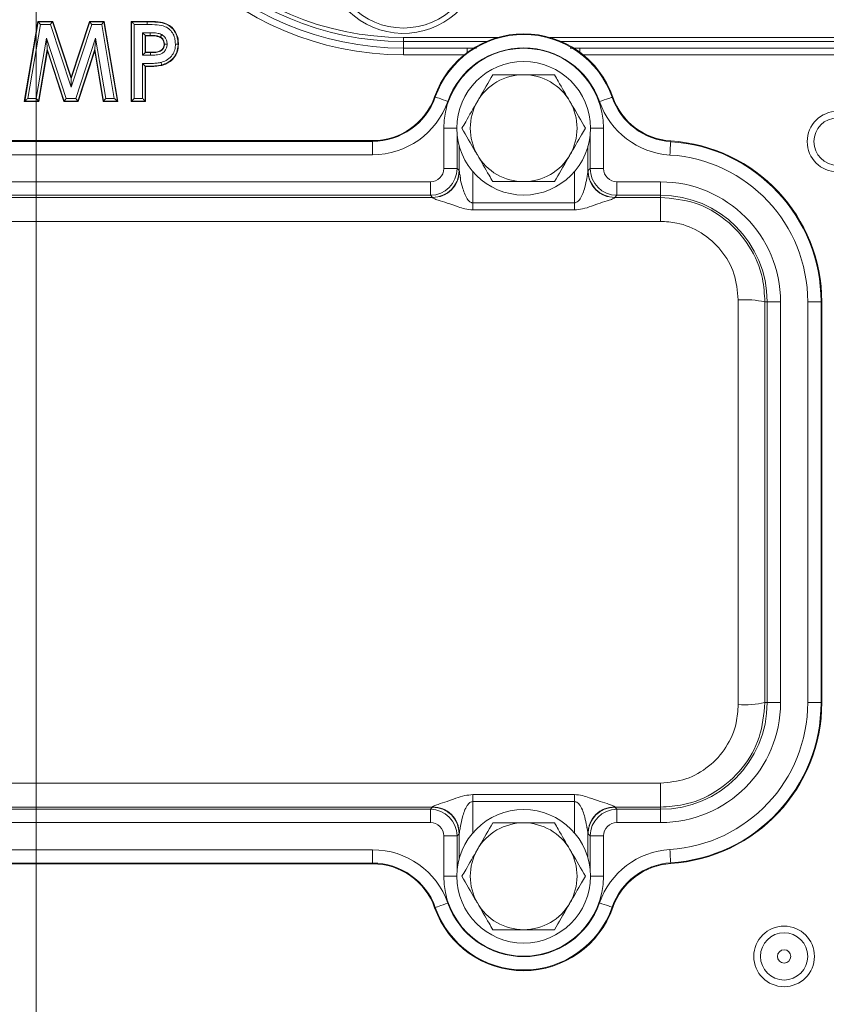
# Model space of a CAD drawing. Header units: millimetres. Extents: x 0 to 8410, y 0 to 5940.
# Tile 272 of 319: x 7366 to 7426, y 2278 to 2352. Entities that reach past the tile are written whole.
import ezdxf

# ---------------------------------------------------------------- set-up
doc = ezdxf.new("R2010")
doc.units = ezdxf.units.MM
doc.header["$LTSCALE"] = 10
doc.linetypes.add('CENTERX2', pattern=[20.32, 12.7, -2.54, 2.54, -2.54])
doc.styles.add('SLDTEXTSTYLE0', font='TXT', dxfattribs={"width": 0.605})
doc.dimstyles.new('SLDDIMSTYLE0', dxfattribs={"dimtxt": 50, "dimasz": 50, "dimexe": 0, "dimexo": 0.0625, "dimgap": 12.5, "dimtad": 1, "dimtoh": 1, "dimdec": 1, "dimrnd": 1e-09, "dimzin": 12, "dimdsep": 46, "dimtxsty": 'SLDTEXTSTYLE0', "dimsah": 1, "dimcen": 0.09, "dimadec": 0, "dimazin": 0, "dimtfac": 1, "dimtofl": 0, "dimtmove": 0, "dimatfit": 3, "dimfxl": 1, "dimfrac": 2, "dimtolj": 1, "dimtzin": 12, "dimarcsym": 0})

# ---------------------------------------------------------------- blocks, each defined once
blk = doc.blocks.new('*D32')
at = {"color": 7, "linetype": 'Continuous', "lineweight": 0}
for p, q in [((7603.817, 2933.236), (7603.817, 2002.575)), ((7366.817, 2227.332), (7366.817, 2002.575)), ((7603.817, 2017.575), (7366.817, 2017.575)), ((7603.817, 2017.575), (8068.778, 2017.575))]:
    blk.add_line(p, q, dxfattribs=at)
for points in [[(7366.817, 2017.575), (7416.817, 2010.075), (7416.817, 2025.075)], [(7603.817, 2017.575), (7553.817, 2025.075), (7553.817, 2010.075)]]:
    blk.add_solid(points, dxfattribs=at)
at = {"color": 7, "linetype": 'Continuous', "lineweight": 0, "char_height": 50, "attachment_point": 1, "style": 'SLDTEXTSTYLE0'}
for s, insert in [(' (2x M8)', (7801.032, 2082.028)), ('237', (7686.457, 2082.028))]:
    blk.add_mtext(s, dxfattribs=dict(at, insert=insert))

msp = doc.modelspace()

# ---------------------------------------------------------------- linework, layer by layer
at = {"color": 7, "linetype": 'CENTERX2', "lineweight": 0}
msp.add_line((7366.817261, 2227.331508), (7366.817261, 3817.957855), dxfattribs=at)
at = {"color": 7, "linetype": 'Continuous', "lineweight": 0}
for p, q in [((7365.932646, 2345.574762), (7366.945867, 2351.574759)), ((7366.945867, 2351.574759), (7368.063655, 2351.574759)), ((7366.969687, 2351.546581), (7366.945867, 2351.574759)), ((7368.043224, 2351.546581), (7368.063655, 2351.574759)), ((7368.063655, 2351.574759), (7369.432646, 2347.389664)), ((7369.432646, 2347.389664), (7370.811252, 2351.574759)), ((7370.831639, 2351.546581), (7370.811252, 2351.574759)), ((7370.811252, 2351.574759), (7371.918222, 2351.574759)), ((7371.894407, 2351.546581), (7371.918222, 2351.574759)), ((7371.918222, 2351.574759), (7372.932646, 2345.574762)), ((7373.932646, 2351.574759), (7375.134569, 2351.574759)), ((7373.960826, 2351.546581), (7373.932646, 2351.574759)), ((7373.932646, 2345.574762), (7373.932646, 2351.574759)), ((7375.134505, 2351.346697), (7375.134505, 2351.546581)), ((7374.981389, 2350.526016), (7375.009568, 2350.497838)), ((7375.348511, 2350.497838), (7375.009568, 2350.497838)), ((7375.009568, 2350.497838), (7375.009568, 2349.267069)), ((7394.317261, 2350.074756), (7400.536547, 2350.074756)), ((7406.097974, 2350.074756), (7487.31726, 2350.074756)), ((7367.663415, 2349.364425), (7367.023992, 2345.574762)), ((7367.654644, 2349.481817), (7367.663415, 2349.364425)), ((7368.9038, 2345.574762), (7367.663415, 2349.364425)), ((7371.201877, 2349.364425), (7369.95428, 2345.574762)), ((7371.210694, 2349.481325), (7371.201877, 2349.364425)), ((7371.842502, 2345.574762), (7371.201877, 2349.364425)), ((7374.981389, 2349.238883), (7375.009568, 2349.267069)), ((7375.009568, 2349.267069), (7375.390578, 2349.267069)), ((7377.442924, 2349.870484), (7377.471107, 2349.870432)), ((7394.317261, 2349.574763), (7399.098969, 2349.574763)), ((7399.098969, 2349.574763), (7399.786334, 2349.574763)), ((7406.79679, 2349.574763), (7407.535556, 2349.574763)), ((7407.535556, 2349.574763), (7487.31726, 2349.574763)), ((7374.981389, 2348.218288), (7374.981389, 2345.60294)), ((7375.009568, 2348.190147), (7375.009568, 2345.574762)), ((7369.432552, 2347.299311), (7369.432646, 2347.389664)), ((7365.965984, 2345.60294), (7365.932646, 2345.574762)), ((7367.023992, 2345.574762), (7365.932646, 2345.574762)), ((7367.000168, 2345.60294), (7367.023992, 2345.574762)), ((7368.924227, 2345.60294), (7368.9038, 2345.574762)), ((7369.95428, 2345.574762), (7368.9038, 2345.574762)), ((7369.93389, 2345.60294), (7369.95428, 2345.574762)), ((7371.866318, 2345.60294), (7371.842502, 2345.574762)), ((7372.932646, 2345.574762), (7371.842502, 2345.574762)), ((7372.899301, 2345.60294), (7372.932646, 2345.574762)), ((7373.960826, 2345.60294), (7373.932646, 2345.574762)), ((7375.009568, 2345.574762), (7373.932646, 2345.574762)), ((7374.981389, 2345.60294), (7375.009568, 2345.574762)), ((7354.63097, 2342.644583), (7392.003552, 2342.644583)), ((7398.500844, 2340.355802), (7398.500844, 2342.232327)), ((7408.133677, 2342.232327), (7408.133677, 2340.355802)), ((7425.63708, 2330.574762), (7425.63708, 2300.57476)), ((7398.500844, 2288.917191), (7398.500844, 2290.793716)), ((7408.133677, 2290.793716), (7408.133677, 2288.917191)), ((7392.003552, 2288.504939), (7354.63097, 2288.504939))]:
    msp.add_line(p, q, dxfattribs=at)
at = {"color": 8, "linetype": 'Continuous', "lineweight": 0}
for p, q in [((7365.965984, 2345.60294), (7366.969687, 2351.546581)), ((7366.969687, 2351.546581), (7368.043224, 2351.546581)), ((7368.043224, 2351.546581), (7369.432552, 2347.299311)), ((7369.432552, 2347.299311), (7370.831639, 2351.546581)), ((7370.831639, 2351.546581), (7371.894407, 2351.546581)), ((7371.894407, 2351.546581), (7372.899301, 2345.60294)), ((7373.960826, 2351.546581), (7375.134505, 2351.546581)), ((7373.960826, 2345.60294), (7373.960826, 2351.546581)), ((7367.138642, 2351.346697), (7366.202446, 2345.802817)), ((7367.898306, 2351.346697), (7367.138642, 2351.346697)), ((7369.431888, 2346.658442), (7367.898306, 2351.346697)), ((7370.97624, 2351.346697), (7369.431888, 2346.658442)), ((7371.725486, 2351.346697), (7370.97624, 2351.346697)), ((7372.662793, 2345.802817), (7371.725486, 2351.346697)), ((7374.160704, 2351.346697), (7374.160704, 2345.802817)), ((7375.134505, 2351.346697), (7374.160704, 2351.346697)), ((7374.78151, 2350.725892), (7375.350224, 2350.725892)), ((7374.78151, 2349.039006), (7374.78151, 2350.725892)), ((7366.83119, 2345.802817), (7367.592429, 2350.314449)), ((7367.592429, 2350.314449), (7369.069118, 2345.802817)), ((7369.789261, 2345.802817), (7371.273239, 2350.310508)), ((7371.273239, 2350.310508), (7372.035244, 2345.802817)), ((7375.348723, 2350.526016), (7374.981389, 2350.526016)), ((7374.981389, 2350.526016), (7374.981389, 2349.238883)), ((7394.317261, 2350.374761), (7401.382743, 2350.374761)), ((7394.317261, 2350.374761), (7394.317261, 2350.074756)), ((7394.317261, 2349.574763), (7394.317261, 2350.074756)), ((7405.251778, 2350.374761), (7487.31726, 2350.374761)), ((7367.654644, 2349.481817), (7367.000168, 2345.60294)), ((7368.924227, 2345.60294), (7367.654644, 2349.481817)), ((7371.210694, 2349.481325), (7369.93389, 2345.60294)), ((7371.866318, 2345.60294), (7371.210694, 2349.481325)), ((7374.981389, 2349.238883), (7375.390668, 2349.238883)), ((7394.317261, 2349.074762), (7394.317261, 2349.574763)), ((7399.098969, 2349.248241), (7399.098969, 2349.574763)), ((7407.535556, 2349.574763), (7407.535556, 2349.248241)), ((7375.391935, 2349.039006), (7374.78151, 2349.039006)), ((7398.87515, 2349.074762), (7394.317261, 2349.074762)), ((7487.31726, 2349.074762), (7407.759371, 2349.074762)), ((7374.78151, 2345.802817), (7374.78151, 2348.417896)), ((7367.000168, 2345.60294), (7365.965984, 2345.60294)), ((7366.202446, 2345.802817), (7366.83119, 2345.802817)), ((7369.93389, 2345.60294), (7368.924227, 2345.60294)), ((7369.069118, 2345.802817), (7369.789261, 2345.802817)), ((7372.899301, 2345.60294), (7371.866318, 2345.60294)), ((7372.035244, 2345.802817), (7372.662793, 2345.802817)), ((7374.981389, 2345.60294), (7373.960826, 2345.60294)), ((7374.160704, 2345.802817), (7374.78151, 2345.802817)), ((7396.65177, 2345.931369), (7396.701428, 2345.913808)), ((7409.989814, 2345.911297), (7409.940104, 2345.893885)), ((7398.317262, 2343.574758), (7397.334564, 2343.574758)), ((7397.334564, 2340.557303), (7397.334564, 2343.574758)), ((7408.31726, 2343.574758), (7409.299958, 2343.574758)), ((7409.299958, 2343.574758), (7409.299958, 2340.557303)), ((7354.63097, 2342.591907), (7392.003552, 2342.591907)), ((7392.003552, 2342.644583), (7392.003552, 2342.591907)), ((7392.003552, 2341.592062), (7392.003552, 2342.591907)), ((7398.334413, 2343.160983), (7398.334413, 2340.557303)), ((7408.300112, 2340.557303), (7408.300112, 2343.160983)), ((7414.330992, 2342.620391), (7414.327662, 2342.567827)), ((7392.003552, 2341.592062), (7354.63097, 2341.592062)), ((7398.334413, 2340.557303), (7397.334564, 2340.557303)), ((7398.334413, 2340.557303), (7398.491631, 2340.400081)), ((7399.500693, 2340.344618), (7399.500693, 2337.98873)), ((7407.133832, 2337.98873), (7407.133832, 2340.344618)), ((7408.14289, 2340.400081), (7408.300112, 2340.557303)), ((7408.300112, 2340.557303), (7409.299958, 2340.557303)), ((7350.299806, 2339.557457), (7396.334716, 2339.557457)), ((7396.334716, 2338.557612), (7396.334716, 2339.557457)), ((7410.299807, 2338.557612), (7410.299807, 2339.557457)), ((7410.299807, 2339.557457), (7413.567263, 2339.557457)), ((7413.567263, 2338.557612), (7413.567263, 2339.557457)), ((7350.142586, 2338.400389), (7396.491936, 2338.400389)), ((7396.334716, 2338.557612), (7350.299806, 2338.557612)), ((7396.491936, 2338.400389), (7396.334716, 2338.557612)), ((7410.299807, 2338.557612), (7410.142585, 2338.400389)), ((7410.142585, 2338.400389), (7413.567263, 2338.400389)), ((7413.567263, 2338.557612), (7410.299807, 2338.557612)), ((7413.567263, 2338.400389), (7413.567263, 2338.557612)), ((7413.567263, 2338.400389), (7413.567263, 2336.60094)), ((7399.500693, 2337.98873), (7407.133832, 2337.98873)), ((7407.133832, 2337.459381), (7399.500693, 2337.459381)), ((7413.567263, 2336.60094), (7333.06726, 2336.60094)), ((7421.384099, 2330.574762), (7421.550109, 2330.574762)), ((7421.550109, 2300.57476), (7421.550109, 2330.574762)), ((7421.550109, 2330.574762), (7422.549958, 2330.574762)), ((7422.549958, 2330.574762), (7422.549958, 2300.57476)), ((7424.584563, 2300.57476), (7424.584563, 2330.574762)), ((7424.584563, 2330.574762), (7425.584412, 2330.574762)), ((7425.584412, 2330.574762), (7425.584412, 2300.57476)), ((7425.63708, 2330.574762), (7425.584412, 2330.574762)), ((7421.384099, 2300.57476), (7421.550109, 2300.57476)), ((7421.550109, 2300.57476), (7422.549958, 2300.57476)), ((7424.584563, 2300.57476), (7425.584412, 2300.57476)), ((7425.63708, 2300.57476), (7425.584412, 2300.57476)), ((7333.06726, 2294.548574), (7413.567263, 2294.548574)), ((7413.567263, 2294.548574), (7413.567263, 2292.749129)), ((7399.500693, 2293.690137), (7407.133832, 2293.690137)), ((7396.491936, 2292.749129), (7350.142586, 2292.749129)), ((7350.299806, 2292.59191), (7396.334716, 2292.59191)), ((7396.334716, 2292.59191), (7396.491936, 2292.749129)), ((7396.334716, 2291.592061), (7396.334716, 2292.59191)), ((7407.133832, 2293.160792), (7399.500693, 2293.160792)), ((7399.500693, 2293.160792), (7399.500693, 2290.8049)), ((7407.133832, 2290.8049), (7407.133832, 2293.160792)), ((7413.567263, 2292.749129), (7410.142585, 2292.749129)), ((7410.142585, 2292.749129), (7410.299807, 2292.59191)), ((7410.299807, 2292.59191), (7413.567263, 2292.59191)), ((7410.299807, 2292.59191), (7410.299807, 2291.592061)), ((7413.567263, 2292.749129), (7413.567263, 2292.59191)), ((7413.567263, 2292.59191), (7413.567263, 2291.592061)), ((7396.334716, 2291.592061), (7350.299806, 2291.592061)), ((7413.567263, 2291.592061), (7410.299807, 2291.592061)), ((7397.334564, 2287.57476), (7397.334564, 2290.592215)), ((7397.334564, 2290.592215), (7398.334413, 2290.592215)), ((7398.491631, 2290.749434), (7398.334413, 2290.592215)), ((7398.334413, 2290.592215), (7398.334413, 2287.988535)), ((7408.300112, 2290.592215), (7408.14289, 2290.749434)), ((7408.300112, 2287.988535), (7408.300112, 2290.592215)), ((7408.300112, 2290.592215), (7409.299958, 2290.592215)), ((7409.299958, 2290.592215), (7409.299958, 2287.57476)), ((7354.63097, 2289.557456), (7392.003552, 2289.557456)), ((7392.003552, 2288.557607), (7392.003552, 2289.557456)), ((7392.003552, 2288.557607), (7354.63097, 2288.557607)), ((7392.003552, 2288.504939), (7392.003552, 2288.557607)), ((7414.330992, 2288.529127), (7414.327662, 2288.581691)), ((7397.334564, 2287.57476), (7398.317262, 2287.57476)), ((7408.31726, 2287.57476), (7409.299958, 2287.57476)), ((7396.65177, 2285.218153), (7396.701428, 2285.23571)), ((7409.989814, 2285.238224), (7409.940104, 2285.255629))]:
    msp.add_line(p, q, dxfattribs=at)
at = {"color": 7, "linetype": 'Continuous', "lineweight": 0, "flags": 128}
for points in [[(7366.969687, 2351.546581), (7366.973917, 2351.541574), (7366.9842, 2351.529408), (7367.000158, 2351.510528), (7367.021205, 2351.485636), (7367.046567, 2351.455632), (7367.075312, 2351.42162), (7367.106384, 2351.384859), (7367.138642, 2351.346697)], [(7367.898306, 2351.346697), (7367.925975, 2351.384859), (7367.952626, 2351.42162), (7367.977282, 2351.455632), (7367.999036, 2351.485636), (7368.017088, 2351.510528), (7368.030776, 2351.529408), (7368.039596, 2351.541574), (7368.043224, 2351.546581)], [(7370.97624, 2351.346697), (7370.948632, 2351.384859), (7370.922038, 2351.42162), (7370.897437, 2351.455632), (7370.87573, 2351.485636), (7370.857718, 2351.510528), (7370.84406, 2351.529408), (7370.835259, 2351.541574), (7370.831639, 2351.546581)], [(7371.725486, 2351.346697), (7371.757737, 2351.384859), (7371.788803, 2351.42162), (7371.817543, 2351.455632), (7371.8429, 2351.485636), (7371.863942, 2351.510528), (7371.879897, 2351.529408), (7371.890178, 2351.541574), (7371.894407, 2351.546581)], [(7373.960826, 2351.546581), (7373.96583, 2351.541574), (7373.977995, 2351.529408), (7373.996874, 2351.510528), (7374.021773, 2351.485636), (7374.051776, 2351.455632), (7374.085783, 2351.42162), (7374.122542, 2351.384859), (7374.160704, 2351.346697)], [(7375.134505, 2351.546581), (7375.134514, 2351.550314), (7375.134538, 2351.56079), (7375.134569, 2351.574759)], [(7374.981389, 2350.526016), (7374.976385, 2350.531022), (7374.96422, 2350.543189), (7374.945341, 2350.562062), (7374.920442, 2350.586961), (7374.890438, 2350.616965), (7374.856432, 2350.650977), (7374.819672, 2350.68773), (7374.78151, 2350.725892)], [(7367.654644, 2349.481817), (7367.653086, 2349.502656), (7367.649299, 2349.553335), (7367.643423, 2349.631976), (7367.635673, 2349.735695), (7367.626334, 2349.860686), (7367.615749, 2350.002344), (7367.604307, 2350.155476), (7367.592429, 2350.314449)], [(7371.273239, 2350.310508), (7371.261298, 2350.152198), (7371.249795, 2349.999707), (7371.239154, 2349.85863), (7371.229766, 2349.73416), (7371.221975, 2349.630866), (7371.216067, 2349.552553), (7371.21226, 2349.50209), (7371.210694, 2349.481325)], [(7375.348723, 2350.526016), (7375.348692, 2350.521933), (7375.348611, 2350.511114), (7375.348511, 2350.497838)], [(7376.12531, 2350.403558), (7376.120145, 2350.394155), (7376.111732, 2350.378844)], [(7374.981389, 2349.238883), (7374.976385, 2349.233884), (7374.96422, 2349.221717), (7374.945341, 2349.202837), (7374.920442, 2349.177937), (7374.890438, 2349.147934), (7374.856432, 2349.113929), (7374.819672, 2349.077168), (7374.78151, 2349.039006)], [(7375.390668, 2349.238883), (7375.390634, 2349.249605), (7375.390578, 2349.267069)], [(7376.422378, 2349.871691), (7376.411653, 2349.871668), (7376.394184, 2349.871631)], [(7374.981389, 2348.218288), (7374.992108, 2348.207581), (7375.009568, 2348.190147)], [(7376.224542, 2348.308693), (7376.225521, 2348.305087), (7376.228266, 2348.294977), (7376.231925, 2348.281491)], [(7369.431888, 2346.658442), (7369.432014, 2346.780795), (7369.432136, 2346.898656), (7369.43225, 2347.007695), (7369.43235, 2347.103897), (7369.432432, 2347.18373), (7369.432495, 2347.244258), (7369.432535, 2347.283262), (7369.432552, 2347.299311)], [(7365.965984, 2345.60294), (7365.971904, 2345.607947), (7365.986295, 2345.620106), (7366.008629, 2345.638986), (7366.038085, 2345.663886), (7366.073581, 2345.693889), (7366.113811, 2345.727894), (7366.157299, 2345.764655), (7366.202446, 2345.802817)], [(7367.000168, 2345.60294), (7366.995938, 2345.607947), (7366.985653, 2345.620106), (7366.969693, 2345.638986), (7366.948644, 2345.663886), (7366.923278, 2345.693889), (7366.894529, 2345.727894), (7366.863452, 2345.764655), (7366.83119, 2345.802817)], [(7368.924227, 2345.60294), (7368.927855, 2345.607947), (7368.936673, 2345.620106), (7368.950358, 2345.638986), (7368.968407, 2345.663886), (7368.990157, 2345.693889), (7369.014808, 2345.727894), (7369.041455, 2345.764655), (7369.069118, 2345.802817)], [(7369.93389, 2345.60294), (7369.930269, 2345.607947), (7369.921466, 2345.620106), (7369.907806, 2345.638986), (7369.88979, 2345.663886), (7369.868079, 2345.693889), (7369.843473, 2345.727894), (7369.816874, 2345.764655), (7369.789261, 2345.802817)], [(7372.035244, 2345.802817), (7372.002991, 2345.764655), (7371.971924, 2345.727894), (7371.943184, 2345.693889), (7371.917826, 2345.663886), (7371.896783, 2345.638986), (7371.880828, 2345.620106), (7371.870547, 2345.607947), (7371.866318, 2345.60294)], [(7372.662793, 2345.802817), (7372.707948, 2345.764655), (7372.751444, 2345.727894), (7372.791683, 2345.693889), (7372.827185, 2345.663886), (7372.856647, 2345.638986), (7372.878986, 2345.620106), (7372.89338, 2345.607947), (7372.899301, 2345.60294)], [(7373.960826, 2345.60294), (7373.96583, 2345.607947), (7373.977995, 2345.620106), (7373.996874, 2345.638986), (7374.021773, 2345.663886), (7374.051776, 2345.693889), (7374.085783, 2345.727894), (7374.122542, 2345.764655), (7374.160704, 2345.802817)], [(7374.981389, 2345.60294), (7374.976385, 2345.607947), (7374.96422, 2345.620106), (7374.945341, 2345.638986), (7374.920442, 2345.663886), (7374.890438, 2345.693889), (7374.856432, 2345.727894), (7374.819672, 2345.764655), (7374.78151, 2345.802817)]]:
    msp.add_lwpolyline(points, dxfattribs=at)
at = {"color": 8, "linetype": 'Continuous', "lineweight": 0, "flags": 128}
for points in [[(7397.644094, 2345.580529), (7397.462179, 2345.644842), (7397.2871, 2345.706742), (7397.125439, 2345.763903), (7396.983271, 2345.814164), (7396.865937, 2345.855649), (7396.777849, 2345.886792), (7396.722318, 2345.906425), (7396.701428, 2345.913808)], [(7408.99644, 2345.563445), (7409.178547, 2345.627214), (7409.35381, 2345.688585), (7409.515645, 2345.745254), (7409.657962, 2345.795091), (7409.77542, 2345.836218), (7409.863602, 2345.867101), (7409.919194, 2345.886569), (7409.940104, 2345.893885)], [(7414.264395, 2341.569986), (7414.276603, 2341.762546), (7414.288352, 2341.947872), (7414.299204, 2342.118997), (7414.308745, 2342.269491), (7414.31662, 2342.393692), (7414.322532, 2342.486936), (7414.326257, 2342.545714), (7414.327662, 2342.567827)], [(7414.264395, 2289.579536), (7414.276603, 2289.386972), (7414.288352, 2289.201646), (7414.299204, 2289.030522), (7414.308745, 2288.880031), (7414.31662, 2288.75583), (7414.322532, 2288.662586), (7414.326257, 2288.603801), (7414.327662, 2288.581691)], [(7396.701428, 2285.23571), (7396.722318, 2285.243093), (7396.777849, 2285.262729), (7396.865937, 2285.293873), (7396.983271, 2285.335354), (7397.125439, 2285.385619), (7397.2871, 2285.442776), (7397.462179, 2285.504676), (7397.644094, 2285.568993)], [(7409.940104, 2285.255629), (7409.919194, 2285.262953), (7409.863602, 2285.282418), (7409.77542, 2285.313296), (7409.657962, 2285.354427), (7409.515645, 2285.404264), (7409.35381, 2285.460933), (7409.178547, 2285.522304), (7408.99644, 2285.586073)]]:
    msp.add_lwpolyline(points, dxfattribs=at)
at = {"color": 7, "linetype": 'Continuous', "lineweight": 0}
for centre, radius in [((7394.317261, 2356.574759), 5.5), ((7403.317261, 2343.574759), 5), ((7403.317261, 2287.574759), 5)]:
    msp.add_circle(centre, radius, dxfattribs=at)
at = {"color": 8, "linetype": 'Continuous', "lineweight": 0}
for centre, radius in [((7426.817261, 2342.574759), 2.267949), ((7426.817261, 2342.574759), 1.767949), ((7422.817261, 2281.574759), 2.267949), ((7422.817261, 2281.574759), 1.767949), ((7422.817261, 2281.574759), 0.5)]:
    msp.add_circle(centre, radius, dxfattribs=at)
for centre, radius, start, end in [((7394.317261, 2372.074759), 23, 90, 270), ((7394.317261, 2372.074759), 21.7, 90, 270), ((7394.317261, 2356.574759), 5.9, 98.62398317, 79.06599395), ((7403.317261, 2343.574759), 7.01715, 19.29878684, 160.52877937), ((7403.317261, 2343.574759), 5.982697, 0, 180), ((7403.317261, 2343.574759), 6.017303, 19.29878684, 160.52877937), ((7392.003553, 2347.574759), 4.98285, 270, 340.52877937), ((7392.003553, 2347.574759), 5.982697, 270, 340.52877937), ((7414.642957, 2347.540692), 5.982697, 199.29878684, 266.37211713), ((7414.642957, 2347.540692), 4.98285, 199.29878684, 266.37211713), ((7413.567261, 2330.574759), 12.01715, 0, 86.37211713), ((7413.567261, 2330.574759), 11.017303, 0, 86.37211713), ((7396.334412, 2340.557609), 2, 270.00872709, 359.99127291), ((7396.491224, 2340.400797), 2.000408, 270.02041737, 359.97947589), ((7410.143303, 2340.400803), 2.000413, 180.02068393, 269.9794228), ((7410.300111, 2340.557609), 2, 180.00872709, 269.99127291), ((7413.567261, 2330.574759), 8.982697, 0, 90), ((7413.567261, 2330.574759), 7.98285, 0, 90), ((7419.860974, 2323.391738), 7.342733, 78.0280363, 93.72131452), ((7413.567261, 2300.574759), 7.98285, 270, 0), ((7413.567261, 2300.574759), 8.982697, 270, 0), ((7413.567261, 2300.574759), 11.017303, 273.62788287, 0), ((7413.567261, 2300.574759), 12.01715, 273.62788287, 0), ((7419.860974, 2307.757784), 7.342733, 266.27868548, 281.9719637), ((7396.334412, 2290.59191), 2, 0.00872709, 89.99127291), ((7396.49123, 2290.748727), 2.000402, 0.02024935, 89.97975065), ((7410.143297, 2290.748721), 2.000408, 90.02040918, 179.97959082), ((7410.300111, 2290.59191), 2, 90.00872709, 179.99127291), ((7392.003553, 2283.574759), 5.982697, 19.47122063, 90), ((7414.642957, 2283.608826), 5.982697, 93.62788287, 160.70121316), ((7392.003553, 2283.574759), 4.98285, 19.47122063, 90), ((7414.642957, 2283.608826), 4.98285, 93.62788287, 160.70121316), ((7403.317261, 2287.574759), 5.982697, 180, 0), ((7403.317261, 2287.574759), 7.01715, 199.47122063, 340.70121316), ((7403.317261, 2287.574759), 6.017303, 199.47122063, 340.70121316)]:
    msp.add_arc(centre, radius, start, end, dxfattribs=at)
at = {"color": 7, "linetype": 'Continuous', "lineweight": 0}
for centre, radius, start, end in [((7394.317261, 2372.074759), 22.5, 90, 270), ((7394.317261, 2372.074759), 22, 90, 270), ((7403.317261, 2343.574759), 7.06982, 19.29878684, 160.52877937), ((7366.848323, 2349.084769), 8.543735, 359.69310678, 1.0335726), ((7403.317261, 2343.574759), 4, 90, 150), ((7403.317261, 2343.574759), 4, 30, 90), ((7392.003553, 2347.574759), 4.93018, 270, 340.52877937), ((7403.317261, 2343.574759), 4, 150, 210), ((7403.317261, 2343.574759), 4, 330, 30), ((7414.642957, 2347.540692), 4.93018, 199.29878684, 266.37211713), ((7413.567261, 2330.574759), 12.06982, 0, 86.37211713), ((7403.317261, 2343.574759), 4, 210, 270), ((7403.317261, 2343.574759), 4, 270, 330), ((7413.567261, 2300.574759), 12.06982, 273.62788287, 0), ((7403.317261, 2287.574759), 4, 90, 150), ((7403.317261, 2287.574759), 4, 30, 90), ((7403.317261, 2287.574759), 4, 150, 210), ((7403.317261, 2287.574759), 4, 330, 30), ((7392.003553, 2283.574759), 4.93018, 19.47122063, 90), ((7414.642957, 2283.608826), 4.93018, 93.62788287, 160.70121316), ((7403.317261, 2287.574759), 7.06982, 199.47122063, 340.70121316), ((7403.317261, 2287.574759), 4, 210, 270), ((7403.317261, 2287.574759), 4, 270, 330)]:
    msp.add_arc(centre, radius, start, end, dxfattribs=at)
at = {"color": 8, "linetype": 'Continuous', "lineweight": 0}
for centre, major_axis, ratio, start_param, end_param in [((7396.334412, 2340.557609), (0.707322, -0.707322), 0.99969546, 5.497939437, 7.068431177), ((7398.490413, 2336.400693), (0, 4), 0.017455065, 6.133229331, 6.265732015), ((7408.144109, 2336.400693), (0, 4), 0.017455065, 0.017453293, 0.149955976), ((7410.300111, 2340.557609), (0.707322, 0.707322), 0.99969546, 2.356346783, 3.926838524), ((7396.490718, 2336.400693), (0, 2), 0.03491013, 6.133229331, 6.265732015), ((7410.143805, 2336.400693), (0, 2), 0.03491013, 0.017453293, 0.149955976), ((7423.005604, 2315.574759), (0, 210), 0.017288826, 1.498618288, 1.642974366), ((7425.0053, 2315.574759), (0, 208), 0.017455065, 1.498618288, 1.642974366), ((7396.490718, 2294.748825), (0, 2), 0.03491013, 3.159045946, 3.29154863), ((7410.143805, 2294.748825), (0, 2), 0.03491013, 2.991636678, 3.124139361), ((7396.334412, 2290.59191), (-0.707322, -0.707322), 0.99969546, 2.356346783, 3.926838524), ((7410.300111, 2290.59191), (-0.707322, 0.707322), 0.99969546, 5.497939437, 7.068431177), ((7398.490413, 2294.748825), (0, 4), 0.017455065, 3.159045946, 3.29154863), ((7408.144109, 2294.748825), (0, 4), 0.017455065, 2.991636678, 3.124139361)]:
    msp.add_ellipse(centre, major_axis=major_axis, ratio=ratio, start_param=start_param, end_param=end_param, dxfattribs=at)
for points, knots in [([(7375.134505, 2351.546581), (7375.393202, 2351.5416), (7375.873566, 2351.53235), (7376.515292, 2351.418428), (7376.978597, 2351.119753), (7377.274158, 2350.728402), (7377.424072, 2350.293064), (7377.437197, 2349.998863), (7377.442924, 2349.870484)], [0, 0, 0, 0, 0.237422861, 0.440862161, 0.586520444, 0.730947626, 0.882595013, 1, 1, 1, 1]), ([(7377.243025, 2349.870879), (7377.237966, 2349.986916), (7377.226588, 2350.2479), (7377.095821, 2350.631112), (7376.840108, 2350.970724), (7376.430827, 2351.232778), (7375.838283, 2351.33273), (7375.38566, 2351.341713), (7375.134505, 2351.346697)], [0, 0, 0, 0, 0.117330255, 0.263892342, 0.402220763, 0.540484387, 0.745020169, 1, 1, 1, 1]), ([(7375.350224, 2350.725892), (7375.379357, 2350.725496), (7375.549027, 2350.723188), (7375.832493, 2350.709016), (7376.096478, 2350.64238), (7376.20987, 2350.584804), (7376.221615, 2350.57884)], [0, 0, 0, 0, 0.098156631, 0.571667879, 0.9556331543, 1, 1, 1, 1]), ([(7376.12531, 2350.403558), (7376.116614, 2350.407956), (7376.023529, 2350.455043), (7375.790647, 2350.511092), (7375.536787, 2350.523448), (7375.377146, 2350.525628), (7375.348723, 2350.526016)], [0, 0, 0, 0, 0.036909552, 0.395119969, 0.892302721, 1, 1, 1, 1]), ([(7376.422378, 2349.871691), (7376.416848, 2349.947279), (7376.406798, 2350.084633), (7376.31401, 2350.254317), (7376.212884, 2350.35142), (7376.146662, 2350.390846), (7376.12531, 2350.403558)], [0, 0, 0, 0, 0.351604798, 0.638917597, 0.883575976, 1, 1, 1, 1]), ([(7376.221615, 2350.57884), (7376.249218, 2350.562362), (7376.338189, 2350.509248), (7376.475633, 2350.377246), (7376.600481, 2350.150601), (7376.614759, 2349.968811), (7376.622357, 2349.872086)], [0, 0, 0, 0, 0.113079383, 0.364481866, 0.661859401, 1, 1, 1, 1]), ([(7375.390668, 2349.238883), (7375.522647, 2349.240296), (7375.769176, 2349.242936), (7376.084964, 2349.302289), (7376.281789, 2349.453915), (7376.385681, 2349.617026), (7376.419473, 2349.764134), (7376.421762, 2349.848879), (7376.422378, 2349.871691)], [0, 0, 0, 0, 0.288004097, 0.537974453, 0.678022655, 0.81569496, 0.9503883, 1, 1, 1, 1]), ([(7376.622357, 2349.872086), (7376.621581, 2349.844063), (7376.618517, 2349.733371), (7376.57303, 2349.537308), (7376.432842, 2349.317148), (7376.178897, 2349.120269), (7375.809646, 2349.043277), (7375.530598, 2349.040429), (7375.391935, 2349.039014)], [0, 0, 0, 0, 0.049717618, 0.196388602, 0.350230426, 0.503804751, 0.753432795, 1, 1, 1, 1]), ([(7376.172195, 2348.501641), (7376.297905, 2348.544629), (7376.587557, 2348.64368), (7376.945378, 2348.930461), (7377.184457, 2349.335198), (7377.239008, 2349.658022), (7377.24242, 2349.83879), (7377.243025, 2349.870879)], [0, 0, 0, 0, 0.211503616, 0.487335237, 0.710937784, 0.948687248, 1, 1, 1, 1]), ([(7377.442924, 2349.870484), (7377.442271, 2349.835649), (7377.438431, 2349.631048), (7377.374398, 2349.262021), (7377.100287, 2348.797837), (7376.693116, 2348.469292), (7376.365238, 2348.356915), (7376.224542, 2348.308693)], [0, 0, 0, 0, 0.048935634, 0.287427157, 0.515261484, 0.791993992, 1, 1, 1, 1]), ([(7374.78151, 2348.417896), (7374.914842, 2348.417795), (7375.103019, 2348.417653), (7375.406888, 2348.423069), (7375.695433, 2348.435335), (7375.972835, 2348.456331), (7376.130339, 2348.492128), (7376.172195, 2348.501641)], [0, 0, 0, 0, 0.2865616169, 0.4044379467, 0.6530635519, 0.9078031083, 1, 1, 1, 1]), ([(7376.224542, 2348.308693), (7376.175827, 2348.297577), (7376.005386, 2348.258685), (7375.712102, 2348.235957), (7375.346307, 2348.220214), (7375.104654, 2348.218938), (7374.981389, 2348.218288)], [0, 0, 0, 0, 0.119948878, 0.419668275, 0.703976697, 1, 1, 1, 1]), ([(7396.501149, 2338.378246), (7396.507928, 2338.368766), (7396.521969, 2338.349131), (7396.643194, 2338.285399), (7396.994315, 2338.156488), (7397.628283, 2337.968258), (7398.297474, 2337.735132), (7398.926175, 2337.51391), (7399.303095, 2337.478135), (7399.500693, 2337.459381)], [0, 0, 0, 0, 0.045373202, 0.093976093, 0.211949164, 0.434667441, 0.68671641, 0.835762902, 1, 1, 1, 1]), ([(7407.133832, 2337.459381), (7407.333544, 2337.480937), (7408.011618, 2337.554125), (7408.848154, 2337.93345), (7409.640332, 2338.155296), (7409.99134, 2338.285487), (7410.112549, 2338.349106), (7410.126592, 2338.368759), (7410.133372, 2338.378246)], [0, 0, 0, 0, 0.166442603, 0.565113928, 0.787943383, 0.905969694, 0.954603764, 1, 1, 1, 1]), ([(7413.567263, 2338.400389), (7414.444226, 2338.314301), (7416.198106, 2338.142129), (7418.536561, 2336.799935), (7420.305002, 2334.822916), (7421.249588, 2332.620888), (7421.345656, 2331.159539), (7421.384099, 2330.574762)], [0, 0, 0, 0, 0.213883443, 0.427755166, 0.6419615, 0.856726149, 1, 1, 1, 1]), ([(7399.500693, 2337.459381), (7399.500693, 2337.542286), (7399.500693, 2337.708097), (7399.500693, 2337.895185), (7399.500693, 2337.98873)], [0, 0, 0, 0, 0.499999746, 1, 1, 1, 1]), ([(7407.133832, 2337.459381), (7407.133832, 2337.542286), (7407.133832, 2337.708097), (7407.133832, 2337.895185), (7407.133832, 2337.98873)], [0, 0, 0, 0, 0.499999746, 1, 1, 1, 1]), ([(7419.384404, 2330.71899), (7419.319652, 2331.386217), (7419.190138, 2332.72077), (7418.168974, 2334.496976), (7416.667931, 2335.826914), (7415.03434, 2336.508388), (7413.973071, 2336.575339), (7413.567263, 2336.60094)], [0, 0, 0, 0, 0.21800012, 0.436032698, 0.653040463, 0.867329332, 1, 1, 1, 1]), ([(7421.384099, 2300.57476), (7421.298211, 2299.69423), (7421.126436, 2297.93317), (7419.776736, 2295.586221), (7417.789339, 2293.816187), (7415.59047, 2292.881558), (7414.140271, 2292.786635), (7413.567263, 2292.749129)], [0, 0, 0, 0, 0.215074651, 0.430148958, 0.645179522, 0.859801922, 1, 1, 1, 1]), ([(7413.567263, 2294.548574), (7414.21428, 2294.612211), (7415.508157, 2294.739468), (7417.235417, 2295.73013), (7418.551989, 2297.192716), (7419.277202, 2298.851272), (7419.353086, 2299.96917), (7419.384404, 2300.430532)], [0, 0, 0, 0, 0.21079871, 0.421546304, 0.63374788, 0.84884605, 1, 1, 1, 1]), ([(7399.500693, 2293.690137), (7399.300979, 2293.668583), (7398.622903, 2293.5954), (7397.78637, 2293.216065), (7396.994187, 2292.994224), (7396.643184, 2292.864038), (7396.521972, 2292.800411), (7396.507929, 2292.780759), (7396.501149, 2292.771272)], [0, 0, 0, 0, 0.166443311, 0.56511454, 0.787943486, 0.905969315, 0.95460381, 1, 1, 1, 1]), ([(7399.500693, 2293.160792), (7399.500693, 2293.254335), (7399.500693, 2293.441423), (7399.500693, 2293.607232), (7399.500693, 2293.690137)], [0, 0, 0, 0, 0.499996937, 1, 1, 1, 1]), ([(7410.133372, 2292.771272), (7410.126595, 2292.780754), (7410.112558, 2292.800393), (7409.991326, 2292.864114), (7409.640209, 2292.993039), (7409.006237, 2293.181257), (7408.337048, 2293.414386), (7407.708347, 2293.635608), (7407.331429, 2293.671382), (7407.133832, 2293.690137)], [0, 0, 0, 0, 0.045373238, 0.093976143, 0.211949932, 0.434668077, 0.686717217, 0.835763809, 1, 1, 1, 1]), ([(7407.133832, 2293.690137), (7407.133832, 2293.607232), (7407.133832, 2293.441423), (7407.133832, 2293.254335), (7407.133832, 2293.160792)], [0, 0, 0, 0, 0.500003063, 1, 1, 1, 1])]:
    msp.add_open_spline(points, degree=3, knots=knots, dxfattribs=at)
at = {"color": 7, "linetype": 'Continuous', "lineweight": 0}
for points, knots in [([(7375.134569, 2351.574759), (7375.407576, 2351.569696), (7375.900166, 2351.56056), (7376.553887, 2351.433276), (7377.013608, 2351.12524), (7377.310218, 2350.722393), (7377.453792, 2350.28375), (7377.466034, 2349.991526), (7377.471107, 2349.870432)], [0, 0, 0, 0, 0.247148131, 0.445932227, 0.591098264, 0.736160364, 0.890668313, 1, 1, 1, 1]), ([(7375.350224, 2350.725892), (7375.350166, 2350.718182), (7375.350073, 2350.705751), (7375.349814, 2350.671327), (7375.349457, 2350.623842), (7375.349064, 2350.571547), (7375.348791, 2350.534996), (7375.348745, 2350.529009), (7375.348723, 2350.526016)], [0, 0, 0, 0, 0.075561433, 0.12182425, 0.34138129, 0.560873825, 0.780449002, 1, 1, 1, 1]), ([(7376.111732, 2350.378844), (7376.012329, 2350.41423), (7375.840093, 2350.475543), (7375.579909, 2350.494065), (7375.425814, 2350.496577), (7375.348511, 2350.497838)], [0, 0, 0, 0, 0.404816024, 0.70142178, 1, 1, 1, 1]), ([(7376.394184, 2349.871631), (7376.388244, 2349.948917), (7376.37786, 2350.084021), (7376.279702, 2350.254019), (7376.181832, 2350.337508), (7376.122168, 2350.372691), (7376.111732, 2350.378844)], [0, 0, 0, 0, 0.376900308, 0.658864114, 0.940333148, 1, 1, 1, 1]), ([(7376.221615, 2350.57884), (7376.219877, 2350.575677), (7376.213874, 2350.564753), (7376.197177, 2350.534359), (7376.172405, 2350.489277), (7376.147235, 2350.443458), (7376.129634, 2350.411432), (7376.126751, 2350.406183), (7376.12531, 2350.403558)], [0, 0, 0, 0, 0.035381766, 0.122190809, 0.341740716, 0.561210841, 0.780606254, 1, 1, 1, 1]), ([(7375.390578, 2349.267069), (7375.559457, 2349.267222), (7375.795002, 2349.267436), (7376.089887, 2349.345605), (7376.25364, 2349.463627), (7376.358075, 2349.624606), (7376.391341, 2349.767616), (7376.393547, 2349.84833), (7376.394184, 2349.871631)], [0, 0, 0, 0, 0.377375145, 0.526347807, 0.676357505, 0.818818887, 0.947695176, 1, 1, 1, 1]), ([(7377.471107, 2349.870432), (7377.455751, 2349.666133), (7377.427743, 2349.293531), (7377.148056, 2348.820458), (7376.749097, 2348.467555), (7376.411585, 2348.346128), (7376.231925, 2348.281491)], [0, 0, 0, 0, 0.279088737, 0.509005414, 0.738639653, 1, 1, 1, 1]), ([(7376.622357, 2349.872086), (7376.618609, 2349.872078), (7376.606148, 2349.872053), (7376.571491, 2349.871984), (7376.520182, 2349.871877), (7376.46791, 2349.871787), (7376.431361, 2349.8717), (7376.425372, 2349.871694), (7376.422378, 2349.871691)], [0, 0, 0, 0, 0.036734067, 0.122149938, 0.341702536, 0.561181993, 0.780594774, 1, 1, 1, 1]), ([(7377.243025, 2349.870879), (7377.248512, 2349.870866), (7377.260946, 2349.870836), (7377.295491, 2349.87078), (7377.345107, 2349.870668), (7377.39738, 2349.870578), (7377.433947, 2349.870505), (7377.439932, 2349.870491), (7377.442924, 2349.870484)], [0, 0, 0, 0, 0.0537869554, 0.1218963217, 0.3414468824, 0.5609881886, 0.7804573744, 1, 1, 1, 1]), ([(7376.172195, 2348.501641), (7376.173372, 2348.497304), (7376.176629, 2348.485296), (7376.185686, 2348.451899), (7376.198929, 2348.403093), (7376.212614, 2348.352639), (7376.222192, 2348.317361), (7376.223758, 2348.311583), (7376.224542, 2348.308693)], [0, 0, 0, 0, 0.044056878, 0.121970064, 0.341513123, 0.561036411, 0.780473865, 1, 1, 1, 1]), ([(7374.78151, 2348.417896), (7374.782177, 2348.417231), (7374.800673, 2348.398778), (7374.844682, 2348.354793), (7374.904151, 2348.295424), (7374.94933, 2348.250297), (7374.975053, 2348.22461), (7374.979273, 2348.220399), (7374.981389, 2348.218288)], [0, 0, 0, 0, 0.007570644, 0.209888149, 0.499904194, 0.709405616, 0.854267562, 1, 1, 1, 1]), ([(7376.231925, 2348.281491), (7376.058992, 2348.252868), (7375.770434, 2348.205106), (7375.360807, 2348.193594), (7375.126693, 2348.191296), (7375.009568, 2348.190147)], [0, 0, 0, 0, 0.427712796, 0.713690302, 1, 1, 1, 1]), ([(7401.00786, 2347.574759), (7400.678614, 2347.004479), (7400.300025, 2346.348734), (7399.904684, 2345.664005), (7399.853158, 2345.574762)], [0, 0, 0, 0, 0.869666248, 1, 1, 1, 1]), ([(7403.317261, 2347.574759), (7403.225884, 2347.574759), (7402.511172, 2347.574759), (7401.727474, 2347.574759), (7401.077973, 2347.574759), (7401.00786, 2347.574759)], [0, 0, 0, 0, 0.115646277, 0.904534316, 1, 1, 1, 1]), ([(7405.626661, 2347.574759), (7405.431611, 2347.574759), (7404.693633, 2347.574759), (7403.900653, 2347.574759), (7403.317261, 2347.574759)], [0, 0, 0, 0, 0.264304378, 1, 1, 1, 1]), ([(7406.781363, 2345.574762), (7406.484138, 2346.089571), (7406.087712, 2346.776202), (7405.718942, 2347.414925), (7405.626661, 2347.574759)], [0, 0, 0, 0, 0.749761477, 1, 1, 1, 1]), ([(7399.853158, 2345.574762), (7399.555933, 2345.059954), (7399.159507, 2344.373322), (7398.79074, 2343.734594), (7398.698459, 2343.574758)], [0, 0, 0, 0, 0.749759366, 1, 1, 1, 1]), ([(7407.936062, 2343.574758), (7407.606814, 2344.145036), (7407.228222, 2344.800781), (7406.83289, 2345.485516), (7406.781363, 2345.574762)], [0, 0, 0, 0, 0.869663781, 1, 1, 1, 1]), ([(7398.698459, 2343.574758), (7399.027712, 2343.004485), (7399.406309, 2342.348745), (7399.801633, 2341.664007), (7399.853158, 2341.574761)], [0, 0, 0, 0, 0.869664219, 1, 1, 1, 1]), ([(7406.781363, 2341.574761), (7407.07859, 2342.08957), (7407.475017, 2342.7762), (7407.843783, 2343.414925), (7407.936062, 2343.574758)], [0, 0, 0, 0, 0.749762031, 1, 1, 1, 1]), ([(7399.853158, 2341.574761), (7400.150384, 2341.059953), (7400.546813, 2340.373322), (7400.91558, 2339.734593), (7401.00786, 2339.574757)], [0, 0, 0, 0, 0.74975956, 1, 1, 1, 1]), ([(7405.626661, 2339.574757), (7405.955911, 2340.145035), (7406.334504, 2340.80078), (7406.729837, 2341.485516), (7406.781363, 2341.574761)], [0, 0, 0, 0, 0.86966388, 1, 1, 1, 1]), ([(7396.501149, 2338.378246), (7396.762748, 2338.408548), (7397.285946, 2338.469151), (7397.946244, 2338.926711), (7398.408923, 2339.579691), (7398.470204, 2340.097099), (7398.500844, 2340.355802)], [0, 0, 0, 0, 0.250000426, 0.499999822, 0.75000142, 1, 1, 1, 1]), ([(7399.500693, 2337.98873), (7399.466598, 2337.992642), (7399.393672, 2338.001011), (7399.242216, 2338.091124), (7398.944772, 2338.444464), (7398.774384, 2339.104335), (7398.580564, 2339.574214), (7398.588512, 2339.842869), (7398.588501, 2339.842878), (7398.588495, 2339.842965), (7398.588472, 2339.843058), (7398.588423, 2339.84331), (7398.588332, 2339.84379), (7398.588157, 2339.844724), (7398.587791, 2339.846636), (7398.587076, 2339.850397), (7398.585643, 2339.857921), (7398.582823, 2339.87275), (7398.577328, 2339.901654), (7398.566922, 2339.956412), (7398.548385, 2340.05447), (7398.526507, 2340.173606), (7398.506872, 2340.288598), (7398.502731, 2340.334766), (7398.500844, 2340.355802)], [0, 0, 0, 0, 0.034989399, 0.074839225, 0.179024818, 0.515007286, 0.77179979, 0.771804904, 0.771817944, 0.771836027, 0.771877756, 0.771954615, 0.77210667, 0.772415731, 0.773030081, 0.774262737, 0.776712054, 0.781574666, 0.791158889, 0.809765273, 0.844752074, 0.906169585, 0.957249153, 1, 1, 1, 1]), ([(7408.133677, 2340.355802), (7408.13179, 2340.334755), (7408.127648, 2340.288567), (7408.098807, 2340.120054), (7408.027138, 2339.739473), (7407.892946, 2339.076974), (7407.686888, 2338.446909), (7407.392443, 2338.091094), (7407.240846, 2338.001066), (7407.167924, 2337.99266), (7407.133832, 2337.98873)], [0, 0, 0, 0, 0.042773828, 0.093869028, 0.227981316, 0.484848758, 0.820903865, 0.925127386, 0.964995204, 1, 1, 1, 1]), ([(7410.133372, 2338.378246), (7409.871774, 2338.408548), (7409.348577, 2338.469152), (7408.688277, 2338.926711), (7408.225598, 2339.579691), (7408.164318, 2340.097099), (7408.133677, 2340.355802)], [0, 0, 0, 0, 0.249999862, 0.499999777, 0.750001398, 1, 1, 1, 1]), ([(7401.00786, 2339.574757), (7401.077973, 2339.574757), (7401.727474, 2339.574757), (7402.511172, 2339.574757), (7403.225884, 2339.574757), (7403.317261, 2339.574757)], [0, 0, 0, 0, 0.095465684, 0.884353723, 1, 1, 1, 1]), ([(7403.317261, 2339.574757), (7403.900653, 2339.574757), (7404.693633, 2339.574757), (7405.431611, 2339.574757), (7405.626661, 2339.574757)], [0, 0, 0, 0, 0.735695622, 1, 1, 1, 1]), ([(7398.500844, 2290.793716), (7398.470204, 2291.052419), (7398.408923, 2291.569827), (7397.946243, 2292.222806), (7397.285947, 2292.680372), (7396.762749, 2292.740972), (7396.501149, 2292.771272)], [0, 0, 0, 0, 0.249998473, 0.499999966, 0.749999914, 1, 1, 1, 1]), ([(7398.500844, 2290.793716), (7398.502731, 2290.814763), (7398.506874, 2290.860951), (7398.535714, 2291.029465), (7398.607382, 2291.410048), (7398.741584, 2292.07257), (7398.947664, 2292.702667), (7399.242088, 2293.058505), (7399.393698, 2293.148492), (7399.466606, 2293.156873), (7399.500693, 2293.160792)], [0, 0, 0, 0, 0.042773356, 0.093867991, 0.227979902, 0.484843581, 0.820926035, 0.925144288, 0.96500267, 1, 1, 1, 1]), ([(7407.133832, 2293.160792), (7407.167924, 2293.156863), (7407.240843, 2293.148461), (7407.392517, 2293.058353), (7407.685583, 2292.704338), (7407.908051, 2292.052664), (7407.978627, 2291.563504), (7408.046016, 2291.30665), (7408.046015, 2291.306636), (7408.046037, 2291.306555), (7408.046049, 2291.306459), (7408.046099, 2291.306209), (7408.046189, 2291.305727), (7408.046371, 2291.304794), (7408.046732, 2291.30288), (7408.047444, 2291.299121), (7408.048878, 2291.291598), (7408.051698, 2291.276771), (7408.057201, 2291.247867), (7408.067593, 2291.193102), (7408.086146, 2291.095046), (7408.108012, 2290.975907), (7408.12765, 2290.860921), (7408.131791, 2290.814752), (7408.133677, 2290.793716)], [0, 0, 0, 0, 0.034997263, 0.074853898, 0.179048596, 0.515003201, 0.771797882, 0.771803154, 0.771816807, 0.771833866, 0.771875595, 0.771952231, 0.772104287, 0.772413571, 0.773029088, 0.774260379, 0.776709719, 0.781571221, 0.791155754, 0.80976438, 0.844751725, 0.906169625, 0.957248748, 1, 1, 1, 1]), ([(7410.133372, 2292.771272), (7409.871773, 2292.740972), (7409.348575, 2292.680372), (7408.688278, 2292.222807), (7408.225598, 2291.569827), (7408.164317, 2291.052419), (7408.133677, 2290.793716)], [0, 0, 0, 0, 0.249999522, 0.49999999, 0.750001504, 1, 1, 1, 1]), ([(7401.00786, 2291.574761), (7400.678612, 2291.004482), (7400.300021, 2290.348737), (7399.904684, 2289.664005), (7399.853158, 2289.57476)], [0, 0, 0, 0, 0.869665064, 1, 1, 1, 1]), ([(7403.317261, 2291.574761), (7403.225884, 2291.574761), (7402.511172, 2291.574761), (7401.727474, 2291.574761), (7401.077973, 2291.574761), (7401.00786, 2291.574761)], [0, 0, 0, 0, 0.115646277, 0.904534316, 1, 1, 1, 1]), ([(7405.626661, 2291.574761), (7405.431611, 2291.574761), (7404.693633, 2291.574761), (7403.900653, 2291.574761), (7403.317261, 2291.574761)], [0, 0, 0, 0, 0.264304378, 1, 1, 1, 1]), ([(7406.781363, 2289.57476), (7406.484138, 2290.089569), (7406.08771, 2290.7762), (7405.718942, 2291.414926), (7405.626661, 2291.574761)], [0, 0, 0, 0, 0.749760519, 1, 1, 1, 1]), ([(7399.853158, 2289.57476), (7399.555934, 2289.059951), (7399.159509, 2288.37332), (7398.79074, 2287.734595), (7398.698459, 2287.57476)], [0, 0, 0, 0, 0.749760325, 1, 1, 1, 1]), ([(7407.936062, 2287.57476), (7407.606814, 2288.145037), (7407.228222, 2288.80078), (7406.83289, 2289.485515), (7406.781363, 2289.57476)], [0, 0, 0, 0, 0.869663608, 1, 1, 1, 1]), ([(7398.698459, 2287.57476), (7399.027712, 2287.004485), (7399.406309, 2286.348744), (7399.801633, 2285.664006), (7399.853158, 2285.57476)], [0, 0, 0, 0, 0.869664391, 1, 1, 1, 1]), ([(7406.781363, 2285.57476), (7407.07859, 2286.089568), (7407.475019, 2286.776198), (7407.843783, 2287.414925), (7407.936062, 2287.57476)], [0, 0, 0, 0, 0.749761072, 1, 1, 1, 1]), ([(7399.853158, 2285.57476), (7400.150383, 2285.059951), (7400.546811, 2284.37332), (7400.91558, 2283.734594), (7401.00786, 2283.574759)], [0, 0, 0, 0, 0.749760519, 1, 1, 1, 1]), ([(7405.626661, 2283.574759), (7405.955911, 2284.145036), (7406.334505, 2284.800779), (7406.729837, 2285.485514), (7406.781363, 2285.57476)], [0, 0, 0, 0, 0.869663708, 1, 1, 1, 1]), ([(7401.00786, 2283.574759), (7401.077973, 2283.574759), (7401.727474, 2283.574759), (7402.511172, 2283.574759), (7403.225884, 2283.574759), (7403.317261, 2283.574759)], [0, 0, 0, 0, 0.095465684, 0.884353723, 1, 1, 1, 1]), ([(7403.317261, 2283.574759), (7403.900653, 2283.574759), (7404.693633, 2283.574759), (7405.431611, 2283.574759), (7405.626661, 2283.574759)], [0, 0, 0, 0, 0.735695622, 1, 1, 1, 1])]:
    msp.add_open_spline(points, degree=3, knots=knots, dxfattribs=at)

# ---------------------------------------------------------------- dimensions: what is measured, and where the dimension line sits
dim = msp.add_linear_dim(base=(7366.817261, 2017.574759), p1=(7603.817261, 2933.2361), p2=(7366.817261, 2227.331508), text='<> (2x M8)', dimstyle='SLDDIMSTYLE0', dxfattribs=at)
dim.commit()
dim.dimension.update_dxf_attribs({"geometry": '*D32', "text_midpoint": (7869.680294, 2017.574759), "dimtype": 160})

doc.saveas('drawing.dxf')
